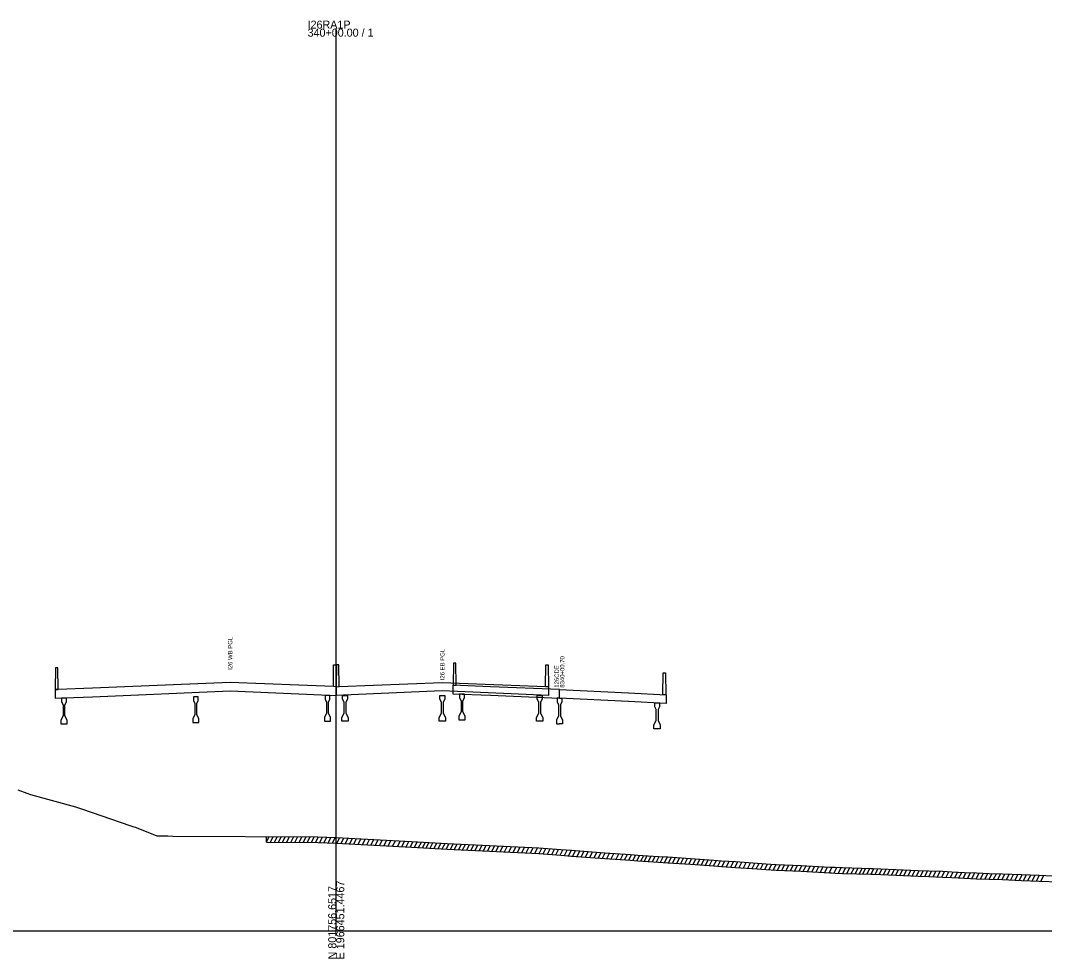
# Model space of a CAD drawing. Extents: x 1017 to 19997, y -1947 to 50737.
# Drawn here: x 12489.9 to 12847, y 39990.3 to 40317.5 of the extents above; entities that cross this region are included whole.
import ezdxf

# ---------------------------------------------------------------- set-up
doc = ezdxf.new("R2010")
doc.units = 0
for name, color, linetype in [('RD_GPK_XS_Cell', 7, 'Continuous'), ('RD_XS_ExGround', 7, 'Continuous'), ('RD_XS_ExPaveRet', 7, 'Continuous'), ('RD_XS_PaveOvlay', 7, 'Continuous'), ('RD_XS_TX_Notes', 7, 'Continuous')]:
    doc.layers.add(name, color=color, linetype=linetype)

msp = doc.modelspace()

# ---------------------------------------------------------------- linework, layer by layer
at = {"layer": 'RD_GPK_XS_Cell'}
for p, q in [((12600, 40000), (12600, 40314.67)), ((12000, 40000), (12600, 40000)), ((12600, 40000), (13200, 40000))]:
    msp.add_line(p, q, dxfattribs=at)
at = {"layer": 'RD_XS_ExGround'}
msp.add_lwpolyline([(12488.88, 40049.12), (12492.11, 40048.04), (12493.39, 40047.57), (12509.05, 40043.19), (12511.14, 40042.47), (12528.3, 40036.57), (12529.4, 40036.2), (12529.94, 40036.07), (12530.41, 40035.95), (12530.83, 40035.83), (12537.42, 40033.14), (12541.3, 40033.05), (12542.97, 40033), (12593.58, 40032.79), (12600.01, 40032.49), (12626.23, 40031.12), (12638.71, 40030.43), (12670.7, 40028.91), (12678.28, 40028.31), (12682.07, 40028.05), (12693.69, 40027.2), (12702.67, 40026.57), (12705.15, 40026.41), (12712.37, 40025.94), (12715.61, 40025.73), (12723.62, 40025.18), (12731.7, 40024.6), (12734.32, 40024.42), (12739.29, 40024.1), (12746.79, 40023.55), (12749.87, 40023.32), (12753.46, 40023.12), (12762.18, 40022.77), (12772.14, 40022.23), (12772.7, 40022.19), (12774.05, 40022.13), (12776.56, 40022), (12786.52, 40021.71), (12787.29, 40021.69), (12797.91, 40021.27), (12802.99, 40021.05), (12806.75, 40020.89), (12811.45, 40020.72), (12814.73, 40020.54), (12819.11, 40020.3), (12823.34, 40020.15), (12827.76, 40019.99), (12832.38, 40019.82), (12838.98, 40019.57), (12845.2, 40019.33), (12852.32, 40019.07)], dxfattribs=at)
at = {"layer": 'RD_XS_ExPaveRet'}
for p, q in [((12575.62, 40030.87), (12575.62, 40032.87)), ((12575.62, 40030.87), (12576.61, 40032.86)), ((12577.04, 40030.86), (12578.04, 40032.86)), ((12578.46, 40030.85), (12579.46, 40032.85)), ((12579.88, 40030.85), (12580.88, 40032.84)), ((12581.31, 40030.84), (12582.3, 40032.84)), ((12582.73, 40030.84), (12583.72, 40032.83)), ((12584.16, 40030.83), (12585.15, 40032.83)), ((12585.59, 40030.82), (12586.59, 40032.82)), ((12587.03, 40030.82), (12588.03, 40032.81)), ((12588.47, 40030.81), (12589.47, 40032.81)), ((12589.91, 40030.81), (12590.91, 40032.8)), ((12591.35, 40030.8), (12592.35, 40032.8)), ((12592.79, 40030.79), (12593.78, 40032.78)), ((12594.22, 40030.76), (12595.2, 40032.72)), ((12595.7, 40030.69), (12596.68, 40032.65)), ((12597.2, 40030.62), (12598.17, 40032.58)), ((12598.69, 40030.55), (12599.67, 40032.51)), ((12600.18, 40030.48), (12601.16, 40032.43)), ((12601.67, 40030.41), (12602.65, 40032.36)), ((12603.16, 40030.33), (12604.14, 40032.28)), ((12604.65, 40030.25), (12605.63, 40032.2)), ((12606.14, 40030.17), (12607.11, 40032.12)), ((12607.64, 40030.09), (12608.61, 40032.04)), ((12609.13, 40030.01), (12610.11, 40031.96)), ((12610.63, 40029.94), (12611.6, 40031.88)), ((12612.12, 40029.86), (12613.1, 40031.81)), ((12613.62, 40029.78), (12614.59, 40031.73)), ((12615.12, 40029.7), (12616.09, 40031.65)), ((12616.61, 40029.62), (12617.59, 40031.57)), ((12618.11, 40029.54), (12619.08, 40031.49)), ((12619.66, 40029.46), (12620.64, 40031.41)), ((12621.39, 40029.37), (12622.36, 40031.32)), ((12622.89, 40029.29), (12623.86, 40031.24)), ((12624.39, 40029.21), (12625.36, 40031.16)), ((12625.84, 40029.14), (12626.82, 40031.08)), ((12627.29, 40029.06), (12628.27, 40031)), ((12628.71, 40028.98), (12629.68, 40030.93)), ((12630.11, 40028.9), (12631.08, 40030.85)), ((12631.34, 40028.84), (12632.31, 40030.78)), ((12632.71, 40028.76), (12633.68, 40030.71)), ((12634.13, 40028.68), (12635.1, 40030.63)), ((12635.55, 40028.6), (12636.52, 40030.55)), ((12636.97, 40028.53), (12637.95, 40030.47)), ((12638.39, 40028.45), (12639.37, 40030.4)), ((12639.82, 40028.38), (12640.79, 40030.33)), ((12641.24, 40028.31), (12642.22, 40030.26)), ((12642.67, 40028.24), (12643.64, 40030.2)), ((12644.09, 40028.18), (12645.07, 40030.13)), ((12645.54, 40028.11), (12646.52, 40030.06)), ((12646.99, 40028.04), (12647.97, 40029.99)), ((12648.44, 40027.97), (12649.42, 40029.92)), ((12649.89, 40027.9), (12650.87, 40029.85)), ((12651.34, 40027.83), (12652.32, 40029.79)), ((12652.79, 40027.76), (12653.76, 40029.72)), ((12654.24, 40027.69), (12655.21, 40029.65)), ((12655.69, 40027.63), (12656.66, 40029.58)), ((12657.19, 40027.55), (12658.16, 40029.51)), ((12658.69, 40027.48), (12659.67, 40029.44)), ((12660.19, 40027.41), (12661.17, 40029.36)), ((12661.7, 40027.34), (12662.68, 40029.29)), ((12663.2, 40027.27), (12664.18, 40029.22)), ((12664.7, 40027.2), (12665.68, 40029.15)), ((12666.21, 40027.13), (12667.18, 40029.08)), ((12667.71, 40027.05), (12668.69, 40029.01)), ((12669.22, 40026.98), (12670.2, 40028.94)), ((12670.74, 40026.91), (12671.7, 40028.83)), ((12672.2, 40026.79), (12673.16, 40028.72)), ((12673.67, 40026.67), (12674.63, 40028.6)), ((12675.14, 40026.56), (12676.1, 40028.48)), ((12676.61, 40026.44), (12677.57, 40028.36)), ((12678.08, 40026.32), (12679.05, 40028.26)), ((12679.56, 40026.22), (12680.52, 40028.16)), ((12681.04, 40026.12), (12682, 40028.06)), ((12682.51, 40026.02), (12683.48, 40027.95)), ((12683.99, 40025.91), (12684.96, 40027.84)), ((12685.48, 40025.8), (12686.44, 40027.73)), ((12686.96, 40025.69), (12687.92, 40027.62)), ((12688.44, 40025.59), (12689.4, 40027.52)), ((12689.92, 40025.48), (12690.88, 40027.41)), ((12691.4, 40025.37), (12692.36, 40027.3)), ((12692.88, 40025.26), (12693.85, 40027.19)), ((12694.36, 40025.15), (12695.33, 40027.09)), ((12695.9, 40025.04), (12696.87, 40026.98)), ((12697.61, 40024.92), (12698.58, 40026.86)), ((12699.1, 40024.82), (12700.07, 40026.75)), ((12700.59, 40024.71), (12701.56, 40026.64)), ((12702.03, 40024.61), (12703, 40026.55)), ((12703.47, 40024.52), (12704.44, 40026.45)), ((12704.88, 40024.43), (12705.85, 40026.36)), ((12706.28, 40024.33), (12707.24, 40026.27)), ((12707.49, 40024.26), (12708.46, 40026.19)), ((12708.86, 40024.17), (12709.83, 40026.1)), ((12710.28, 40024.07), (12711.24, 40026.01)), ((12711.69, 40023.98), (12712.66, 40025.92)), ((12713.1, 40023.89), (12714.07, 40025.83)), ((12714.52, 40023.8), (12715.49, 40025.74)), ((12715.93, 40023.71), (12716.9, 40025.64)), ((12717.34, 40023.61), (12718.31, 40025.54)), ((12718.75, 40023.51), (12719.72, 40025.45)), ((12720.16, 40023.42), (12721.13, 40025.35)), ((12721.59, 40023.32), (12722.56, 40025.25)), ((12723.03, 40023.22), (12724, 40025.16)), ((12724.46, 40023.12), (12725.43, 40025.05)), ((12725.9, 40023.02), (12726.86, 40024.95)), ((12727.33, 40022.91), (12728.29, 40024.84)), ((12728.76, 40022.81), (12729.73, 40024.74)), ((12730.19, 40022.71), (12731.16, 40024.64)), ((12731.62, 40022.6), (12732.59, 40024.54)), ((12733.11, 40022.5), (12734.08, 40024.44)), ((12734.6, 40022.4), (12735.57, 40024.34)), ((12736.09, 40022.31), (12737.06, 40024.24)), ((12737.58, 40022.21), (12738.55, 40024.15)), ((12739.07, 40022.11), (12740.04, 40024.04)), ((12740.56, 40022), (12741.52, 40023.93)), ((12742.04, 40021.89), (12743, 40023.82)), ((12743.52, 40021.79), (12744.49, 40023.71)), ((12745.02, 40021.68), (12745.98, 40023.61)), ((12746.52, 40021.57), (12747.48, 40023.49)), ((12747.98, 40021.46), (12748.95, 40023.39)), ((12749.45, 40021.35), (12750.42, 40023.29)), ((12750.94, 40021.26), (12751.91, 40023.2)), ((12752.43, 40021.17), (12753.4, 40023.12)), ((12753.92, 40021.1), (12754.9, 40023.06)), ((12755.41, 40021.04), (12756.4, 40023)), ((12756.91, 40020.98), (12757.89, 40022.94)), ((12758.41, 40020.92), (12759.39, 40022.88)), ((12759.92, 40020.86), (12760.9, 40022.82)), ((12761.42, 40020.8), (12762.4, 40022.76)), ((12762.92, 40020.73), (12763.9, 40022.68)), ((12764.42, 40020.65), (12765.39, 40022.6)), ((12765.91, 40020.57), (12766.89, 40022.51)), ((12767.41, 40020.49), (12768.38, 40022.43)), ((12768.9, 40020.4), (12769.87, 40022.35)), ((12770.39, 40020.32), (12771.37, 40022.27)), ((12771.95, 40020.24), (12772.92, 40022.18)), ((12773.67, 40020.14), (12774.65, 40022.1)), ((12775.18, 40020.07), (12776.15, 40022.02)), ((12776.68, 40020), (12777.67, 40021.97)), ((12778.15, 40019.95), (12779.14, 40021.93)), ((12779.62, 40019.91), (12780.6, 40021.88)), ((12781.05, 40019.87), (12782.03, 40021.84)), ((12782.47, 40019.83), (12783.46, 40021.8)), ((12783.71, 40019.79), (12784.7, 40021.77)), ((12785.1, 40019.75), (12786.09, 40021.73)), ((12786.54, 40019.71), (12787.53, 40021.68)), ((12787.98, 40019.66), (12788.96, 40021.62)), ((12789.41, 40019.61), (12790.39, 40021.57)), ((12790.84, 40019.55), (12791.82, 40021.51)), ((12792.27, 40019.49), (12793.25, 40021.45)), ((12793.7, 40019.44), (12794.68, 40021.4)), ((12795.13, 40019.38), (12796.11, 40021.34)), ((12796.56, 40019.32), (12797.54, 40021.28)), ((12798.02, 40019.26), (12798.99, 40021.22)), ((12799.47, 40019.2), (12800.45, 40021.16)), ((12800.92, 40019.14), (12801.9, 40021.1)), ((12802.38, 40019.08), (12803.36, 40021.04)), ((12803.83, 40019.02), (12804.81, 40020.97)), ((12805.28, 40018.95), (12806.26, 40020.91)), ((12806.73, 40018.89), (12807.71, 40020.85)), ((12808.19, 40018.84), (12809.17, 40020.8)), ((12809.7, 40018.78), (12810.68, 40020.74)), ((12811.21, 40018.72), (12812.19, 40020.68)), ((12812.71, 40018.65), (12813.68, 40020.59)), ((12814.21, 40018.57), (12815.18, 40020.51)), ((12815.71, 40018.48), (12816.68, 40020.43)), ((12817.2, 40018.4), (12818.18, 40020.35)), ((12818.7, 40018.32), (12819.68, 40020.28)), ((12820.21, 40018.26), (12821.19, 40020.22)), ((12821.73, 40018.21), (12822.71, 40020.17)), ((12823.26, 40018.15), (12824.24, 40020.12)), ((12824.75, 40018.1), (12825.73, 40020.06)), ((12826.25, 40018.04), (12827.23, 40020.01)), ((12827.75, 40017.99), (12828.73, 40019.95)), ((12829.25, 40017.93), (12830.24, 40019.9)), ((12830.76, 40017.88), (12831.74, 40019.84)), ((12832.26, 40017.83), (12833.24, 40019.79)), ((12833.76, 40017.77), (12834.74, 40019.73)), ((12835.26, 40017.71), (12836.24, 40019.67)), ((12836.76, 40017.65), (12837.74, 40019.61)), ((12838.27, 40017.59), (12839.25, 40019.56)), ((12839.77, 40017.54), (12840.76, 40019.5)), ((12841.28, 40017.48), (12842.26, 40019.44)), ((12842.79, 40017.42), (12843.77, 40019.38)), ((12844.3, 40017.36), (12845.28, 40019.33)), ((12845.8, 40017.31), (12846.78, 40019.27))]:
    msp.add_line(p, q, dxfattribs=at)
msp.add_lwpolyline([(12575.62, 40030.87), (12593.58, 40030.79), (12600.01, 40030.49), (12626.23, 40029.12), (12638.71, 40028.43), (12670.7, 40026.91), (12678.28, 40026.31), (12682.07, 40026.05), (12693.69, 40025.2), (12702.67, 40024.57), (12705.15, 40024.41), (12712.37, 40023.94), (12715.61, 40023.73), (12723.62, 40023.18), (12731.7, 40022.6), (12734.32, 40022.42), (12739.29, 40022.1), (12746.79, 40021.55), (12749.87, 40021.32), (12753.46, 40021.12), (12762.18, 40020.77), (12772.14, 40020.23), (12772.7, 40020.19), (12774.05, 40020.13), (12776.56, 40020), (12786.52, 40019.71), (12787.29, 40019.69), (12797.91, 40019.27), (12802.99, 40019.05), (12806.75, 40018.89), (12811.45, 40018.72), (12814.73, 40018.54), (12819.11, 40018.3), (12823.34, 40018.15), (12827.76, 40017.99), (12832.38, 40017.82), (12838.98, 40017.57), (12845.2, 40017.33), (12852.32, 40017.07)], dxfattribs=at)
at = {"layer": 'RD_XS_PaveOvlay'}
for points in [[(12503, 40084.14), (12502.92, 40091.76), (12502.08, 40091.76), (12502, 40084.1)], [(12599, 40085.14), (12599.08, 40092.76), (12599.92, 40092.76), (12600, 40085.1)], [(12601, 40085.14), (12600.92, 40092.76), (12600.08, 40092.76), (12600, 40085.1)], [(12641.81, 40085.61), (12641.72, 40093.32), (12640.89, 40093.32), (12640.8, 40085.65)], [(12673, 40085.14), (12673.08, 40092.76), (12673.92, 40092.76), (12674, 40085.1)], [(12713.97, 40082.36), (12714.05, 40089.97), (12714.88, 40089.97), (12714.97, 40082.31)], [(12600.08, 40085.09), (12599, 40085.14), (12587, 40085.64), (12563, 40086.64), (12515, 40084.64), (12503, 40084.14), (12501.92, 40084.09)], [(12501.92, 40084.09), (12501.92, 40081.09)], [(12501.92, 40081.09), (12515, 40081.64), (12563, 40083.64), (12587, 40082.64), (12600.08, 40082.09)], [(12502, 40084.1), (12503, 40084.14)], [(12600, 40085.1), (12599, 40085.14)], [(12599.92, 40085.09), (12601, 40085.14), (12613, 40085.64), (12637, 40086.64), (12661, 40085.64), (12673, 40085.14), (12674.08, 40085.09)], [(12599.92, 40082.09), (12599.92, 40085.09)], [(12674.08, 40082.09), (12661, 40082.64), (12637, 40083.64), (12613, 40082.64), (12599.92, 40082.09)], [(12600, 40085.1), (12601, 40085.14)], [(12600.08, 40082.09), (12600.08, 40085.09)], [(12677.89, 40084.16), (12653.83, 40085.13), (12640.72, 40085.65)], [(12640.72, 40085.65), (12640.72, 40082.65)], [(12640.8, 40085.65), (12641.81, 40085.61)], [(12674, 40085.1), (12673, 40085.14)], [(12674.08, 40085.09), (12674.08, 40082.09)], [(12677.89, 40081.16), (12677.89, 40084.16)], [(12677.89, 40084.16), (12701.94, 40082.96), (12715.05, 40082.3)], [(12505.87, 40081.13), (12505.04, 40081.13), (12504.21, 40081.12)], [(12504.21, 40081.12), (12504.21, 40079.79)], [(12505.87, 40079.79), (12505.87, 40081.13)], [(12551.83, 40081.6), (12551, 40081.59), (12550.17, 40081.59)], [(12550.17, 40081.59), (12550.17, 40080.26)], [(12550.17, 40080.26), (12550.67, 40079.26)], [(12551.33, 40079.26), (12551.83, 40080.26)], [(12551.83, 40080.26), (12551.83, 40081.6)], [(12597.79, 40082.07), (12596.96, 40082.06), (12596.12, 40082.05)], [(12596.12, 40082.05), (12596.12, 40080.73)], [(12596.12, 40080.73), (12596.62, 40079.73)], [(12597.29, 40079.73), (12597.79, 40080.73)], [(12597.79, 40080.73), (12597.79, 40082.07)], [(12602.21, 40080.76), (12602.21, 40082.09)], [(12602.21, 40082.09), (12603.04, 40082.09), (12603.87, 40082.09)], [(12602.71, 40079.76), (12602.21, 40080.76)], [(12603.87, 40080.76), (12603.37, 40079.76)], [(12603.87, 40082.09), (12603.87, 40080.76)], [(12636.17, 40080.76), (12636.17, 40082.09)], [(12636.17, 40082.09), (12637, 40082.09), (12637.83, 40082.09)], [(12636.67, 40079.76), (12636.17, 40080.76)], [(12637.83, 40080.76), (12637.33, 40079.76)], [(12637.83, 40082.09), (12637.83, 40080.76)], [(12640.72, 40082.65), (12653.83, 40082.13), (12677.89, 40081.16)], [(12644.69, 40082.49), (12643.85, 40082.53), (12643.02, 40082.56)], [(12643.02, 40082.56), (12643.02, 40081.19)], [(12643.02, 40081.19), (12643.52, 40080.19)], [(12643.52, 40080.19), (12643.52, 40076.36)], [(12644.19, 40080.19), (12644.69, 40081.19)], [(12644.19, 40076.36), (12644.19, 40080.19)], [(12644.69, 40081.19), (12644.69, 40082.49)], [(12670.12, 40082.09), (12670.96, 40082.09), (12671.79, 40082.09)], [(12670.12, 40080.76), (12670.12, 40082.09)], [(12670.62, 40079.76), (12670.12, 40080.76)], [(12671.79, 40080.76), (12671.29, 40079.76)], [(12671.79, 40082.09), (12671.79, 40080.76)], [(12677.89, 40081.16), (12677.05, 40081.2)], [(12677.05, 40081.2), (12677.05, 40079.83)], [(12677.89, 40081.16), (12678.72, 40081.12)], [(12715.05, 40079.3), (12701.94, 40079.96), (12677.89, 40081.16)], [(12678.72, 40081.12), (12678.72, 40079.83)], [(12714.97, 40082.31), (12713.97, 40082.36)], [(12715.05, 40082.3), (12715.05, 40079.3)], [(12504.21, 40079.79), (12504.71, 40078.79)], [(12504.71, 40078.79), (12504.71, 40074.96)], [(12505.37, 40078.79), (12505.87, 40079.79)], [(12505.37, 40074.96), (12505.37, 40078.79)], [(12550.67, 40079.26), (12550.67, 40075.43)], [(12551.33, 40075.43), (12551.33, 40079.26)], [(12596.62, 40079.73), (12596.62, 40075.89)], [(12597.29, 40075.89), (12597.29, 40079.73)], [(12602.71, 40075.93), (12602.71, 40079.76)], [(12603.37, 40079.76), (12603.37, 40075.93)], [(12636.67, 40075.93), (12636.67, 40079.76)], [(12637.33, 40079.76), (12637.33, 40075.93)], [(12643.52, 40076.36), (12642.77, 40074.86)], [(12644.94, 40074.86), (12644.19, 40076.36)], [(12670.62, 40075.93), (12670.62, 40079.76)], [(12671.29, 40079.76), (12671.29, 40075.93)], [(12677.05, 40079.83), (12677.55, 40078.83)], [(12677.55, 40078.83), (12677.55, 40075)], [(12678.72, 40079.83), (12678.22, 40078.83)], [(12678.22, 40078.83), (12678.22, 40075)], [(12711.08, 40079.5), (12711.92, 40079.46), (12712.75, 40079.42)], [(12711.08, 40078.13), (12711.08, 40079.5)], [(12711.59, 40077.13), (12711.08, 40078.13)], [(12711.59, 40073.29), (12711.59, 40077.13)], [(12712.75, 40078.13), (12712.25, 40077.13)], [(12712.25, 40077.13), (12712.25, 40073.29)], [(12712.75, 40079.42), (12712.75, 40078.13)], [(12504.71, 40074.96), (12503.96, 40073.46)], [(12503.96, 40073.46), (12503.96, 40072.13)], [(12506.12, 40073.46), (12505.37, 40074.96)], [(12506.12, 40072.13), (12506.12, 40073.46)], [(12550.67, 40075.43), (12549.92, 40073.93)], [(12549.92, 40073.93), (12549.92, 40072.59)], [(12552.08, 40073.93), (12551.33, 40075.43)], [(12552.08, 40072.59), (12552.08, 40073.93)], [(12596.62, 40075.89), (12595.87, 40074.39)], [(12595.87, 40074.39), (12595.87, 40073.06)], [(12595.87, 40073.06), (12596.96, 40073.06), (12598.04, 40073.06)], [(12598.04, 40074.39), (12597.29, 40075.89)], [(12598.04, 40073.06), (12598.04, 40074.39)], [(12601.96, 40074.43), (12602.71, 40075.93)], [(12601.96, 40073.09), (12601.96, 40074.43)], [(12604.12, 40073.09), (12603.04, 40073.09), (12601.96, 40073.09)], [(12603.37, 40075.93), (12604.12, 40074.43)], [(12604.12, 40074.43), (12604.12, 40073.09)], [(12635.92, 40074.43), (12636.67, 40075.93)], [(12635.92, 40073.09), (12635.92, 40074.43)], [(12638.08, 40073.09), (12637, 40073.09), (12635.92, 40073.09)], [(12637.33, 40075.93), (12638.08, 40074.43)], [(12638.08, 40074.43), (12638.08, 40073.09)], [(12642.77, 40074.86), (12642.77, 40073.53)], [(12642.77, 40073.53), (12643.85, 40073.53), (12644.94, 40073.53)], [(12644.94, 40073.53), (12644.94, 40074.86)], [(12669.87, 40074.43), (12670.62, 40075.93)], [(12669.87, 40073.09), (12669.87, 40074.43)], [(12672.04, 40073.09), (12670.96, 40073.09), (12669.87, 40073.09)], [(12671.29, 40075.93), (12672.04, 40074.43)], [(12672.04, 40074.43), (12672.04, 40073.09)], [(12677.55, 40075), (12676.8, 40073.5)], [(12676.8, 40073.5), (12676.8, 40072.16)], [(12678.22, 40075), (12678.97, 40073.5)], [(12678.97, 40073.5), (12678.97, 40072.16)], [(12710.83, 40071.79), (12711.59, 40073.29)], [(12712.25, 40073.29), (12713.01, 40071.79)], [(12503.96, 40072.13), (12505.04, 40072.13), (12506.12, 40072.13)], [(12549.92, 40072.59), (12551, 40072.59), (12552.08, 40072.59)], [(12676.8, 40072.16), (12677.89, 40072.16)], [(12678.97, 40072.16), (12677.89, 40072.16)], [(12710.83, 40070.46), (12710.83, 40071.79)], [(12713.01, 40070.46), (12711.92, 40070.46), (12710.83, 40070.46)], [(12713.01, 40071.79), (12713.01, 40070.46)]]:
    msp.add_lwpolyline(points, dxfattribs=at)

# ---------------------------------------------------------------- texts
at = {"layer": 'RD_GPK_XS_Cell'}
for s, p in [('I26RA1P', (12590, 40314.67)), ('340+00.00 / 1', (12590, 40311.87))]:
    msp.add_text(s, height=2.8, dxfattribs=at).set_placement(p)
for s, p in [('E 1966451.4467', (12602.8, 39990)), ('N 801756.6517', (12600, 39990))]:
    msp.add_text(s, height=2.8, rotation=90, dxfattribs=at).set_placement(p)
at = {"layer": 'RD_XS_TX_Notes'}
for s, p in [('I26 WB PGL', (12563.75, 40091)), ('I26 EB PGL', (12637.75, 40087.37)), (' 8340+00.70', (12679.58, 40084.2)), (' 126CDE', (12677.62, 40084.2))]:
    msp.add_text(s, height=1.5, rotation=90, dxfattribs=at).set_placement(p)

doc.saveas('drawing.dxf')
